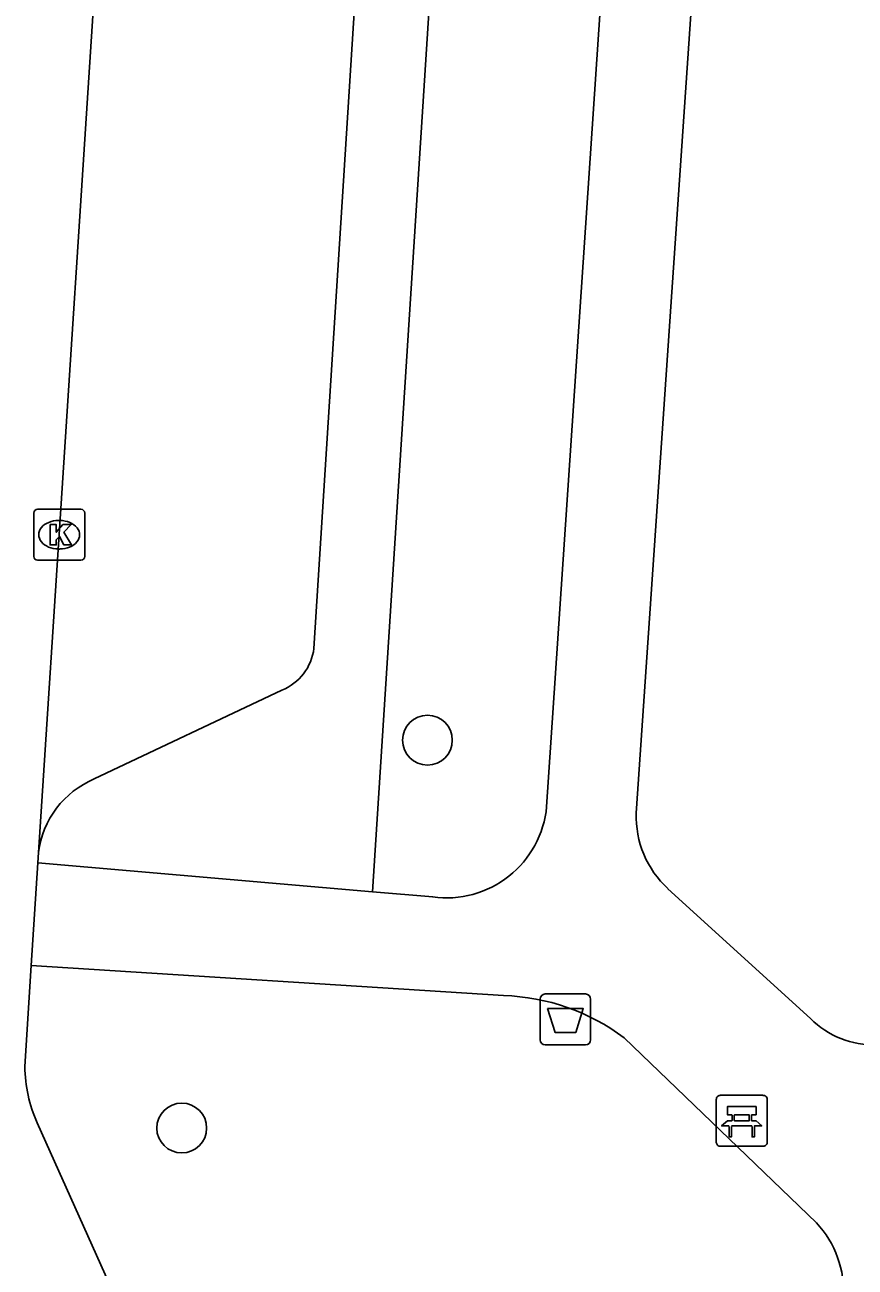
# Model space of a CAD drawing. Extents: x 159961 to 160856, y 382704 to 383353.
# Drawn here: x 160578.81 to 160595.11, y 382875.2 to 382899.59 of the extents above; entities that cross this region are included whole.
import ezdxf

# ---------------------------------------------------------------- set-up
doc = ezdxf.new("R2010")
doc.units = 0
for name, color, linetype in [('IMGEO_Afvalbak', 7, 'Continuous'), ('IMGEO_Bank', 7, 'Continuous'), ('IMGEO_Boom', 7, 'Continuous'), ('IMGEO_Groenvoorziening', 7, 'Continuous'), ('IMGEO_Kolk', 7, 'Continuous'), ('IMGEO_Parkeervlak_open', 7, 'Continuous'), ('IMGEO_Rijbaan_lokaal_open', 7, 'Continuous'), ('IMGEO_Voetpad_halfverhard', 7, 'Continuous')]:
    doc.layers.add(name, color=color, linetype=linetype)

msp = doc.modelspace()

# ---------------------------------------------------------------- linework, layer by layer
at = {"layer": 'IMGEO_Afvalbak'}
for p, q in [((160589.029, 382880.56), (160589.819, 382880.56)), ((160589.819, 382880.56), (160589.029, 382880.56)), ((160588.929, 382879.66), (160588.929, 382880.46)), ((160588.929, 382880.46), (160588.929, 382879.66)), ((160589.919, 382880.46), (160589.919, 382879.66)), ((160589.919, 382879.66), (160589.919, 382880.46)), ((160589.819, 382879.56), (160589.029, 382879.56)), ((160589.029, 382879.56), (160589.819, 382879.56))]:
    msp.add_line(p, q, dxfattribs=at)
msp.add_lwpolyline([(160589.072, 382880.274), (160589.776, 382880.274), (160589.627, 382879.804), (160589.221, 382879.804), (160589.072, 382880.274)], dxfattribs=at)
for centre, start, end in [((160589.029, 382880.46), 90, 180), ((160589.029, 382880.46), 90, 180), ((160589.819, 382880.46), 0, 90), ((160589.819, 382880.46), 360, 90), ((160589.029, 382879.66), 180, 270), ((160589.029, 382879.66), 180, 270), ((160589.819, 382879.66), 270, 0), ((160589.819, 382879.66), 270, 0)]:
    msp.add_arc(centre, 0.1, start, end, dxfattribs=at)
at = {"layer": 'IMGEO_Bank'}
for p, q in [((160592.387, 382877.645), (160592.387, 382878.486)), ((160592.387, 382878.486), (160592.387, 382877.645)), ((160592.462, 382878.57), (160593.303, 382878.57)), ((160593.303, 382878.57), (160592.462, 382878.57)), ((160593.387, 382878.495), (160593.387, 382877.654)), ((160593.387, 382877.654), (160593.387, 382878.495)), ((160592.696, 382878.076), (160592.696, 382878.182)), ((160592.74, 382878.182), (160592.74, 382878.076)), ((160593.028, 382878.188), (160592.746, 382878.188)), ((160593.034, 382878.076), (160593.034, 382878.182)), ((160593.078, 382878.182), (160593.078, 382878.076)), ((160593.084, 382877.968), (160592.691, 382877.968)), ((160592.746, 382878.07), (160593.028, 382878.07)), ((160593.312, 382877.57), (160592.471, 382877.57)), ((160592.471, 382877.57), (160593.312, 382877.57))]:
    msp.add_line(p, q, dxfattribs=at)
for points in [[(160592.69, 382878.188), (160592.604, 382878.188), (160592.604, 382878.349), (160593.167, 382878.349), (160593.167, 382878.188), (160593.084, 382878.188)], [(160592.634, 382877.968), (160592.492, 382877.968), (160592.604, 382878.07), (160592.69, 382878.07)], [(160592.684, 382877.961), (160592.684, 382877.754), (160592.641, 382877.754), (160592.641, 382877.961)], [(160593.084, 382878.07), (160593.167, 382878.07), (160593.279, 382877.968), (160593.14, 382877.968)], [(160593.134, 382877.961), (160593.134, 382877.754), (160593.09, 382877.754), (160593.09, 382877.961)]]:
    msp.add_lwpolyline(points, dxfattribs=at)
for centre, radius, start, end in [((160592.465, 382878.492), 0.0779, 92.4484, 184.2845), ((160592.465, 382878.492), 0.0779, 92.4484, 184.2845), ((160593.309, 382878.492), 0.0779, 2.4484, 94.2845), ((160593.309, 382878.492), 0.0779, 2.4484, 94.2845), ((160592.689, 382878.181), 0.00671, 2.8957, 87.1043), ((160592.746, 382878.181), 0.00671, 92.8957, 177.1043), ((160593.028, 382878.181), 0.00671, 2.8957, 87.1043), ((160593.085, 382878.181), 0.00671, 92.8957, 177.1043), ((160592.634, 382877.961), 0.00671, 2.8957, 87.1043), ((160592.691, 382877.961), 0.00671, 92.8957, 177.1043), ((160592.689, 382878.077), 0.00671, 272.8957, 357.1043), ((160592.746, 382878.077), 0.00671, 182.8957, 267.1043), ((160593.028, 382878.077), 0.00671, 272.8957, 357.1043), ((160593.085, 382878.077), 0.00671, 182.8957, 267.1043), ((160593.083, 382877.961), 0.00671, 2.8957, 87.1043), ((160593.14, 382877.961), 0.00671, 92.8957, 177.1043), ((160592.465, 382877.648), 0.0779, 182.4484, 274.2845), ((160592.465, 382877.648), 0.0779, 182.4484, 274.2845), ((160593.309, 382877.648), 0.0779, 272.4484, 4.2845), ((160593.309, 382877.648), 0.0779, 272.4484, 4.2845)]:
    msp.add_arc(centre, radius, start, end, dxfattribs=at)
at = {"layer": 'IMGEO_Boom'}
for centre in [(160586.715, 382885.545), (160581.891, 382877.928)]:
    msp.add_circle(centre, 0.489, dxfattribs=at)
at = {"layer": 'IMGEO_Groenvoorziening'}
msp.add_lwpolyline([(160585.634, 382882.567), (160588.794, 382931.802)], dxfattribs=at)
at = {"layer": 'IMGEO_Kolk'}
for p, q in [((160579.06, 382890.078), (160579.912, 382890.078)), ((160578.985, 382889.152), (160578.985, 382890.004)), ((160579.473, 382889.858), (160579.498, 382889.858)), ((160579.986, 382890.004), (160579.986, 382889.152)), ((160579.912, 382889.078), (160579.06, 382889.078)), ((160579.496, 382889.298), (160579.471, 382889.298))]:
    msp.add_line(p, q, dxfattribs=at)
for points in [[(160579.06, 382890.078), (160579.912, 382890.078)], [(160578.985, 382889.152), (160578.985, 382890.004)], [(160579.986, 382890.004), (160579.986, 382889.152)], [(160579.306, 382889.778), (160579.429, 382889.778), (160579.429, 382889.627), (160579.559, 382889.778), (160579.723, 382889.778), (160579.577, 382889.627), (160579.73, 382889.378), (160579.578, 382889.378), (160579.493, 382889.542), (160579.429, 382889.475), (160579.429, 382889.378), (160579.306, 382889.378), (160579.306, 382889.778)], [(160579.912, 382889.078), (160579.06, 382889.078)]]:
    msp.add_lwpolyline(points, dxfattribs=at)
for centre, start, end in [((160579.062, 382890.002), 91.552, 178.448), ((160579.062, 382890.002), 91.552, 178.448), ((160579.91, 382890.002), 1.552, 88.448), ((160579.91, 382890.002), 1.552, 88.448), ((160579.062, 382889.154), 181.552, 268.448), ((160579.062, 382889.154), 181.552, 268.448), ((160579.91, 382889.154), 271.552, 358.448), ((160579.91, 382889.154), 271.552, 358.448)]:
    msp.add_arc(centre, 0.0765, start, end, dxfattribs=at)
for centre, major_axis, ratio, start_param, end_param in [((160579.472, 382889.578), (-0.387, 0.002), 0.722429, 4.712389, 7.853982), ((160579.497, 382889.578), (-0.39, 0.002), 0.717154, 1.570796, 4.712389)]:
    msp.add_ellipse(centre, major_axis=major_axis, ratio=ratio, start_param=start_param, end_param=end_param, dxfattribs=at)
at = {"layer": 'IMGEO_Parkeervlak_open'}
for points in [[(160584.487, 382887.345), (160587.079, 382928.212)], [(160580.175, 382884.782), (160583.856, 382886.526)]]:
    msp.add_lwpolyline(points, dxfattribs=at)
for centre, radius, start, end in [((160583.474, 382887.473), 1.021, 291.9757, 352.7993), ((160580.874, 382883.114), 1.809, 112.735, 172.906)]:
    msp.add_arc(centre, radius, start, end, dxfattribs=at)
at = {"layer": 'IMGEO_Rijbaan_lokaal_open'}
for points in [[(160579.079, 382883.337), (160581.948, 382927.486)], [(160579.066, 382883.133), (160579.079, 382883.337)], [(160578.938, 382881.122), (160579.066, 382883.133)], [(160578.811, 382879.134), (160578.938, 382881.122)], [(160582.542, 382870.282), (160582.034, 382871.372), (160579.051, 382878.03)]]:
    msp.add_lwpolyline(points, dxfattribs=at)
msp.add_arc((160581.673, 382879.178), 2.862, 180.8828, 203.6467, dxfattribs=at)
at = {"layer": 'IMGEO_Voetpad_halfverhard'}
for points in [[(160592.076, 382929.148), (160589.056, 382884.234)], [(160590.816, 382884.113), (160592.29, 382905.732)], [(160585.634, 382882.567), (160579.066, 382883.133)], [(160586.818, 382882.465), (160585.634, 382882.567)], [(160594.238, 382880.077), (160591.436, 382882.628)], [(160578.938, 382881.122), (160588.211, 382880.529)], [(160590.576, 382879.7), (160594.356, 382876.066)]]:
    msp.add_lwpolyline(points, dxfattribs=at)
for centre, radius, start, end in [((160587.087, 382884.425), 1.978, 262.178, 354.4704), ((160592.734, 382884.042), 1.919, 177.8743, 227.4476), ((160588.084, 382876.378), 4.153, 53.1204, 88.2455), ((160595.469, 382881.294), 1.731, 224.6702, 319.4239), ((160592.868, 382874.702), 2.019, 356.9725, 42.5177)]:
    msp.add_arc(centre, radius, start, end, dxfattribs=at)

doc.saveas('drawing.dxf')
